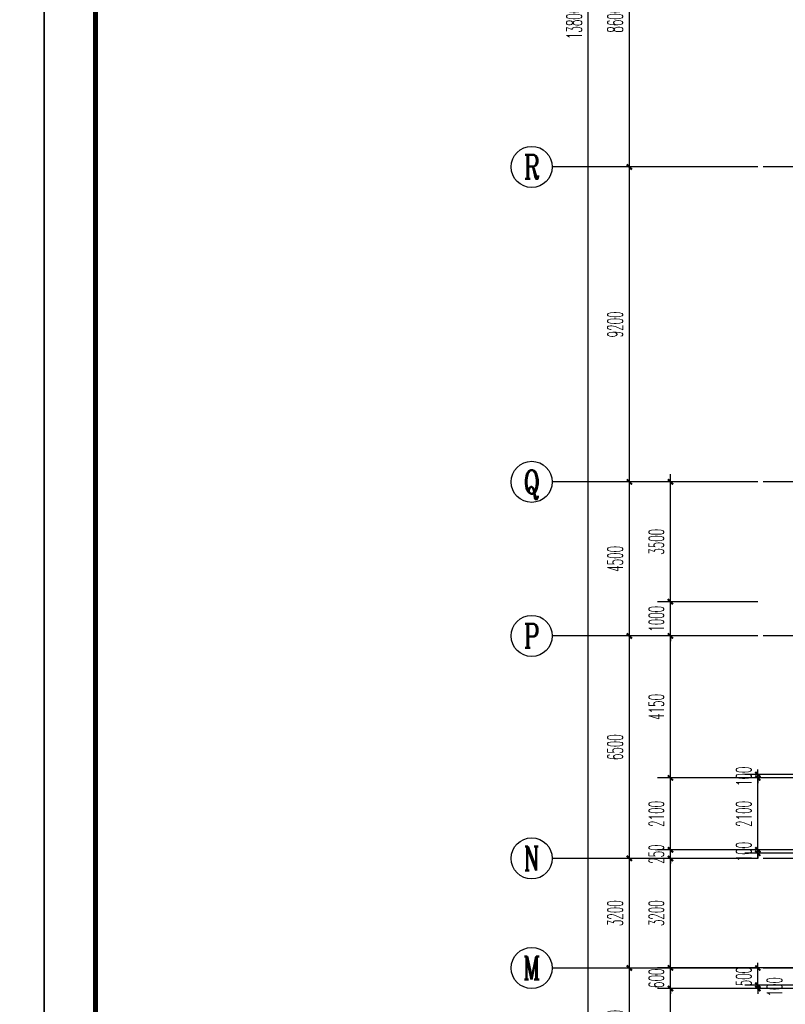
# Model space of a CAD drawing. Extents: x 1779708 to 7299578, y -1121471 to 88434.
# Tile 358 of 656: x 4677972 to 4700319, y -1020604 to -991843. Entities that reach past the tile are written whole.
import ezdxf
from ezdxf.enums import TextEntityAlignment as Align

# ---------------------------------------------------------------- set-up
doc = ezdxf.new("R2010")
doc.units = 0
doc.header["$LTSCALE"] = 1000
doc.header["$MEASUREMENT"] = 0
doc.linetypes.add('DOTE', pattern=[2.42, 2, -0.2, 0.02, -0.2])
doc.layers.get('0').update_dxf_attribs({"linetype": 'CONTINUOUS'})
doc.layers.get('Defpoints').update_dxf_attribs({"linetype": 'CONTINUOUS'})
for name, color, linetype in [('AXIS', 3, 'CONTINUOUS'), ('AXIS_TEXT', 7, 'CONTINUOUS'), ('DOTE', 1, 'DOTE'), ('PUB_DIM', 3, 'CONTINUOUS'), ('PUB_TITLE', 4, 'CONTINUOUS'), ('修改', 6, 'CONTINUOUS')]:
    doc.layers.add(name, color=color, linetype=linetype)
doc.styles.add('_TCH_AXIS', font='COMPLEX', dxfattribs={"bigfont": 'GBCBIG'})
doc.styles.add('_TCH_DIM_T3', font='SIMPLEX.shx', dxfattribs={"width": 0.494118, "bigfont": 'GBCBIG.shx'})
doc.styles.add('COMPLEX', font='COMPLEX')
doc.dimstyles.new('_TCH_ARCH&&150', dxfattribs={"dimtxt": 446.25, "dimasz": 150, "dimexe": 375, "dimexo": 450, "dimgap": 189.375, "dimtad": 1, "dimdec": 0, "dimzin": 0, "dimdsep": 46, "dimtxsty": '_TCH_DIM_T3', "dimblk": 'ARCHTICK', "dimcen": 0.09, "dimdle": 225, "dimclrt": 7, "dimazin": 2, "dimtfac": 1, "dimtdec": 0, "dimtix": 1, "dimtmove": 2, "dimatfit": 3, "dimfxl": 250, "dimtolj": 1, "dimtzin": 0, "dimarcsym": 0})

# ---------------------------------------------------------------- blocks, each defined once
blk = doc.blocks.new('A$C36B43F05')
at = {"layer": 'PUB_TITLE'}
blk.add_lwpolyline([(0, 0), (126150, 0), (126150, 178350), (0, 178350)], close=True, dxfattribs=at)
at = {"layer": 'PUB_TITLE', "const_width": 150}
blk.add_lwpolyline([(1500, 1500), (124650, 1500), (124650, 174600), (1500, 174600)], close=True, dxfattribs=at)
blk = doc.blocks.new('_AXISO')
blk.add_circle((0, 0), 0.5)
at = {"layer": 'AXIS_TEXT', "style": 'COMPLEX', "width": 1.041667}
blk.add_attdef('A', text='', height=0.56, dxfattribs=at).set_placement((-0.25, -0.28), (0.25, -0.28), align=Align.FIT)
blk = doc.blocks.new('_ArchTick')
at = {"color": 0, "linetype": 'ByBlock', "const_width": 0.4}
blk.add_lwpolyline([(-0.5, -0.5), (0.5, 0.5)], dxfattribs=at)
blk = doc.blocks.new('*D6838')
at = {"layer": 'AXIS', "color": 0, "lineweight": -2, "transparency": 16777216}
for p, q in [((2250, 8975), (2250, 147425)), ((6750, 147200), (1875, 147200)), ((6750, 9200), (1875, 9200))]:
    blk.add_line(p, q, dxfattribs=at)
at = {"layer": 'Defpoints', "color": 0, "transparency": 16777216}
for p in [(2250, 147200), (7200, 147200), (7200, 9200)]:
    blk.add_point(p, dxfattribs=at)
at = {"layer": 'AXIS', "color": 0, "lineweight": -2, "transparency": 16777216, "xscale": 150, "yscale": 150, "zscale": 150}
for p, rotation in [((2250, 147200), 90), ((2250, 9200), 270)]:
    blk.add_blockref('_ArchTick', p, dxfattribs=dict(at, rotation=rotation))
at = {"layer": 'AXIS', "color": 7, "transparency": 16777216, "insert": (1838, 78200), "char_height": 446.2, "attachment_point": 5, "rotation": 90, "style": '_TCH_DIM_T3'}
blk.add_mtext('\\A1;138000', dxfattribs=at)
blk = doc.blocks.new('*D6846')
at = {"layer": 'AXIS', "color": 0, "lineweight": -2, "transparency": 16777216}
for p, q in [((3450, 47075), (3450, 50725)), ((6750, 50500), (3075, 50500)), ((6750, 47300), (3075, 47300))]:
    blk.add_line(p, q, dxfattribs=at)
at = {"layer": 'Defpoints', "color": 0, "transparency": 16777216}
for p in [(3450, 50500), (7200, 50500), (7200, 47300)]:
    blk.add_point(p, dxfattribs=at)
at = {"layer": 'AXIS', "color": 0, "lineweight": -2, "transparency": 16777216, "xscale": 150, "yscale": 150, "zscale": 150}
for p, rotation in [((3450, 50500), 90), ((3450, 47300), 270)]:
    blk.add_blockref('_ArchTick', p, dxfattribs=dict(at, rotation=rotation))
at = {"layer": 'AXIS', "color": 7, "transparency": 16777216, "insert": (3038, 48900), "char_height": 446.2, "attachment_point": 5, "rotation": 90, "style": '_TCH_DIM_T3'}
blk.add_mtext('\\A1;3200', dxfattribs=at)
blk = doc.blocks.new('*D6847')
at = {"layer": 'AXIS', "color": 0, "lineweight": -2, "transparency": 16777216}
for p, q in [((3450, 50275), (3450, 53925)), ((6750, 53700), (3075, 53700)), ((6750, 50500), (3075, 50500))]:
    blk.add_line(p, q, dxfattribs=at)
at = {"layer": 'Defpoints', "color": 0, "transparency": 16777216}
for p in [(3450, 53700), (7200, 53700), (7200, 50500)]:
    blk.add_point(p, dxfattribs=at)
at = {"layer": 'AXIS', "color": 0, "lineweight": -2, "transparency": 16777216, "xscale": 150, "yscale": 150, "zscale": 150}
for p, rotation in [((3450, 53700), 90), ((3450, 50500), 270)]:
    blk.add_blockref('_ArchTick', p, dxfattribs=dict(at, rotation=rotation))
at = {"layer": 'AXIS', "color": 7, "transparency": 16777216, "insert": (3038, 52100), "char_height": 446.2, "attachment_point": 5, "rotation": 90, "style": '_TCH_DIM_T3'}
blk.add_mtext('\\A1;3200', dxfattribs=at)
blk = doc.blocks.new('*D6848')
at = {"layer": 'AXIS', "color": 0, "lineweight": -2, "transparency": 16777216}
for p, q in [((3450, 53475), (3450, 60425)), ((6750, 60200), (3075, 60200)), ((6750, 53700), (3075, 53700))]:
    blk.add_line(p, q, dxfattribs=at)
at = {"layer": 'Defpoints', "color": 0, "transparency": 16777216}
for p in [(3450, 60200), (7200, 60200), (7200, 53700)]:
    blk.add_point(p, dxfattribs=at)
at = {"layer": 'AXIS', "color": 0, "lineweight": -2, "transparency": 16777216, "xscale": 150, "yscale": 150, "zscale": 150}
for p, rotation in [((3450, 60200), 90), ((3450, 53700), 270)]:
    blk.add_blockref('_ArchTick', p, dxfattribs=dict(at, rotation=rotation))
at = {"layer": 'AXIS', "color": 7, "transparency": 16777216, "insert": (3038, 56950), "char_height": 446.2, "attachment_point": 5, "rotation": 90, "style": '_TCH_DIM_T3'}
blk.add_mtext('\\A1;6500', dxfattribs=at)
blk = doc.blocks.new('*D6849')
at = {"layer": 'AXIS', "color": 0, "lineweight": -2, "transparency": 16777216}
for p, q in [((3450, 59975), (3450, 64925)), ((6750, 64700), (3075, 64700)), ((6750, 60200), (3075, 60200))]:
    blk.add_line(p, q, dxfattribs=at)
at = {"layer": 'Defpoints', "color": 0, "transparency": 16777216}
for p in [(3450, 64700), (7200, 64700), (7200, 60200)]:
    blk.add_point(p, dxfattribs=at)
at = {"layer": 'AXIS', "color": 0, "lineweight": -2, "transparency": 16777216, "xscale": 150, "yscale": 150, "zscale": 150}
for p, rotation in [((3450, 64700), 90), ((3450, 60200), 270)]:
    blk.add_blockref('_ArchTick', p, dxfattribs=dict(at, rotation=rotation))
at = {"layer": 'AXIS', "color": 7, "transparency": 16777216, "insert": (3038, 62450), "char_height": 446.2, "attachment_point": 5, "rotation": 90, "style": '_TCH_DIM_T3'}
blk.add_mtext('\\A1;4500', dxfattribs=at)
blk = doc.blocks.new('*D6850')
at = {"layer": 'AXIS', "color": 0, "lineweight": -2, "transparency": 16777216}
for p, q in [((3450, 64475), (3450, 74125)), ((6750, 73900), (3075, 73900)), ((6750, 64700), (3075, 64700))]:
    blk.add_line(p, q, dxfattribs=at)
at = {"layer": 'Defpoints', "color": 0, "transparency": 16777216}
for p in [(3450, 73900), (7200, 73900), (7200, 64700)]:
    blk.add_point(p, dxfattribs=at)
at = {"layer": 'AXIS', "color": 0, "lineweight": -2, "transparency": 16777216, "xscale": 150, "yscale": 150, "zscale": 150}
for p, rotation in [((3450, 73900), 90), ((3450, 64700), 270)]:
    blk.add_blockref('_ArchTick', p, dxfattribs=dict(at, rotation=rotation))
at = {"layer": 'AXIS', "color": 7, "transparency": 16777216, "insert": (3038, 69300), "char_height": 446.2, "attachment_point": 5, "rotation": 90, "style": '_TCH_DIM_T3'}
blk.add_mtext('\\A1;9200', dxfattribs=at)
blk = doc.blocks.new('*D6851')
at = {"layer": 'AXIS', "color": 0, "lineweight": -2, "transparency": 16777216}
for p, q in [((3450, 73675), (3450, 82725)), ((6750, 82500), (3075, 82500)), ((6750, 73900), (3075, 73900))]:
    blk.add_line(p, q, dxfattribs=at)
at = {"layer": 'Defpoints', "color": 0, "transparency": 16777216}
for p in [(3450, 82500), (7200, 82500), (7200, 73900)]:
    blk.add_point(p, dxfattribs=at)
at = {"layer": 'AXIS', "color": 0, "lineweight": -2, "transparency": 16777216, "xscale": 150, "yscale": 150, "zscale": 150}
for p, rotation in [((3450, 82500), 90), ((3450, 73900), 270)]:
    blk.add_blockref('_ArchTick', p, dxfattribs=dict(at, rotation=rotation))
at = {"layer": 'AXIS', "color": 7, "transparency": 16777216, "insert": (3038, 78200), "char_height": 446.2, "attachment_point": 5, "rotation": 90, "style": '_TCH_DIM_T3'}
blk.add_mtext('\\A1;8600', dxfattribs=at)
blk = doc.blocks.new('*D5600')
at = {"layer": 'Defpoints', "color": 0, "transparency": 16777216}
for p in [(4696967, -1020143), (4699967, -1020143), (4699967, -1022643)]:
    blk.add_point(p, dxfattribs=at)
at = {"layer": 'PUB_DIM', "color": 0, "lineweight": -2, "transparency": 16777216}
for p, q in [((4696967, -1022868), (4696967, -1019918)), ((4699517, -1020143), (4696592, -1020143)), ((4699517, -1022643), (4696592, -1022643))]:
    blk.add_line(p, q, dxfattribs=at)
at = {"layer": 'PUB_DIM', "color": 0, "lineweight": -2, "transparency": 16777216, "xscale": 150, "yscale": 150, "zscale": 150}
for p, rotation in [((4696967, -1020143), 90), ((4696967, -1022643), 270)]:
    blk.add_blockref('_ArchTick', p, dxfattribs=dict(at, rotation=rotation))
at = {"layer": 'PUB_DIM', "color": 7, "transparency": 16777216, "insert": (4696555, -1021393), "char_height": 446.2, "attachment_point": 5, "rotation": 90, "style": '_TCH_DIM_T3'}
blk.add_mtext('\\A1;2500', dxfattribs=at)
blk = doc.blocks.new('*D5601')
at = {"layer": 'Defpoints', "color": 0, "transparency": 16777216}
for p in [(4696967, -1019543), (4699967, -1019543), (4699967, -1020143)]:
    blk.add_point(p, dxfattribs=at)
at = {"layer": 'PUB_DIM', "color": 0, "lineweight": -2, "transparency": 16777216}
for p, q in [((4699517, -1019543), (4696592, -1019543)), ((4696967, -1019543), (4696967, -1019393)), ((4696967, -1020143), (4696967, -1019543)), ((4699517, -1020143), (4696592, -1020143)), ((4696967, -1020143), (4696967, -1020293))]:
    blk.add_line(p, q, dxfattribs=at)
at = {"layer": 'PUB_DIM', "color": 0, "lineweight": -2, "transparency": 16777216, "xscale": 150, "yscale": 150, "zscale": 150}
for p, rotation in [((4696967, -1019543), 270), ((4696967, -1020143), 90)]:
    blk.add_blockref('_ArchTick', p, dxfattribs=dict(at, rotation=rotation))
at = {"layer": 'PUB_DIM', "color": 7, "transparency": 16777216, "insert": (4696555, -1019843), "char_height": 446.2, "attachment_point": 5, "rotation": 90, "style": '_TCH_DIM_T3'}
blk.add_mtext('\\A1;600', dxfattribs=at)
blk = doc.blocks.new('*D5602')
at = {"layer": 'Defpoints', "color": 0, "transparency": 16777216}
for p in [(4696967, -1016343), (4699967, -1016343), (4699967, -1019543)]:
    blk.add_point(p, dxfattribs=at)
at = {"layer": 'PUB_DIM', "color": 0, "lineweight": -2, "transparency": 16777216}
for p, q in [((4699517, -1016343), (4696592, -1016343)), ((4696967, -1019768), (4696967, -1016118)), ((4699517, -1019543), (4696592, -1019543))]:
    blk.add_line(p, q, dxfattribs=at)
at = {"layer": 'PUB_DIM', "color": 0, "lineweight": -2, "transparency": 16777216, "xscale": 150, "yscale": 150, "zscale": 150}
for p, rotation in [((4696967, -1016343), 90), ((4696967, -1019543), 270)]:
    blk.add_blockref('_ArchTick', p, dxfattribs=dict(at, rotation=rotation))
at = {"layer": 'PUB_DIM', "color": 7, "transparency": 16777216, "insert": (4696555, -1017943), "char_height": 446.2, "attachment_point": 5, "rotation": 90, "style": '_TCH_DIM_T3'}
blk.add_mtext('\\A1;3200', dxfattribs=at)
blk = doc.blocks.new('*D5603')
at = {"layer": 'Defpoints', "color": 0, "transparency": 16777216}
for p in [(4696967, -1016093), (4699967, -1016093), (4699967, -1016343)]:
    blk.add_point(p, dxfattribs=at)
at = {"layer": 'PUB_DIM', "color": 0, "lineweight": -2, "transparency": 16777216}
for p, q in [((4699517, -1016093), (4696592, -1016093)), ((4696967, -1016093), (4696967, -1015943)), ((4696967, -1016343), (4696967, -1016093)), ((4699517, -1016343), (4696592, -1016343)), ((4696967, -1016343), (4696967, -1016493))]:
    blk.add_line(p, q, dxfattribs=at)
at = {"layer": 'PUB_DIM', "color": 0, "lineweight": -2, "transparency": 16777216, "xscale": 150, "yscale": 150, "zscale": 150}
for p, rotation in [((4696967, -1016093), 270), ((4696967, -1016343), 90)]:
    blk.add_blockref('_ArchTick', p, dxfattribs=dict(at, rotation=rotation))
at = {"layer": 'PUB_DIM', "color": 7, "transparency": 16777216, "insert": (4696555, -1016218), "char_height": 446.2, "attachment_point": 5, "rotation": 90, "style": '_TCH_DIM_T3'}
blk.add_mtext('\\A1;250', dxfattribs=at)
blk = doc.blocks.new('*D5604')
at = {"layer": 'Defpoints', "color": 0, "transparency": 16777216}
for p in [(4696967, -1013993), (4699967, -1013993), (4699967, -1016093)]:
    blk.add_point(p, dxfattribs=at)
at = {"layer": 'PUB_DIM', "color": 0, "lineweight": -2, "transparency": 16777216}
for p, q in [((4696967, -1016318), (4696967, -1013768)), ((4699517, -1013993), (4696592, -1013993)), ((4699517, -1016093), (4696592, -1016093))]:
    blk.add_line(p, q, dxfattribs=at)
at = {"layer": 'PUB_DIM', "color": 0, "lineweight": -2, "transparency": 16777216, "xscale": 150, "yscale": 150, "zscale": 150}
for p, rotation in [((4696967, -1013993), 90), ((4696967, -1016093), 270)]:
    blk.add_blockref('_ArchTick', p, dxfattribs=dict(at, rotation=rotation))
at = {"layer": 'PUB_DIM', "color": 7, "transparency": 16777216, "insert": (4696555, -1015043), "char_height": 446.2, "attachment_point": 5, "rotation": 90, "style": '_TCH_DIM_T3'}
blk.add_mtext('\\A1;2100', dxfattribs=at)
blk = doc.blocks.new('*D5605')
at = {"layer": 'Defpoints', "color": 0, "transparency": 16777216}
for p in [(4696967, -1009843), (4699967, -1009843), (4699967, -1013993)]:
    blk.add_point(p, dxfattribs=at)
at = {"layer": 'PUB_DIM', "color": 0, "lineweight": -2, "transparency": 16777216}
for p, q in [((4696967, -1014218), (4696967, -1009618)), ((4699517, -1009843), (4696592, -1009843)), ((4699517, -1013993), (4696592, -1013993))]:
    blk.add_line(p, q, dxfattribs=at)
at = {"layer": 'PUB_DIM', "color": 0, "lineweight": -2, "transparency": 16777216, "xscale": 150, "yscale": 150, "zscale": 150}
for p, rotation in [((4696967, -1009843), 90), ((4696967, -1013993), 270)]:
    blk.add_blockref('_ArchTick', p, dxfattribs=dict(at, rotation=rotation))
at = {"layer": 'PUB_DIM', "color": 7, "transparency": 16777216, "insert": (4696555, -1011918), "char_height": 446.2, "attachment_point": 5, "rotation": 90, "style": '_TCH_DIM_T3'}
blk.add_mtext('\\A1;4150', dxfattribs=at)
blk = doc.blocks.new('*D5606')
at = {"layer": 'Defpoints', "color": 0, "transparency": 16777216}
for p in [(4696967, -1008843), (4699967, -1008843), (4699967, -1009843)]:
    blk.add_point(p, dxfattribs=at)
at = {"layer": 'PUB_DIM', "color": 0, "lineweight": -2, "transparency": 16777216}
for p, q in [((4699517, -1008843), (4696592, -1008843)), ((4696967, -1008843), (4696967, -1008693)), ((4696967, -1009843), (4696967, -1008843)), ((4699517, -1009843), (4696592, -1009843)), ((4696967, -1009843), (4696967, -1009993))]:
    blk.add_line(p, q, dxfattribs=at)
at = {"layer": 'PUB_DIM', "color": 0, "lineweight": -2, "transparency": 16777216, "xscale": 150, "yscale": 150, "zscale": 150}
for p, rotation in [((4696967, -1008843), 270), ((4696967, -1009843), 90)]:
    blk.add_blockref('_ArchTick', p, dxfattribs=dict(at, rotation=rotation))
at = {"layer": 'PUB_DIM', "color": 7, "transparency": 16777216, "insert": (4696555, -1009343), "char_height": 446.2, "attachment_point": 5, "rotation": 90, "style": '_TCH_DIM_T3'}
blk.add_mtext('\\A1;1000', dxfattribs=at)
blk = doc.blocks.new('*D5607')
at = {"layer": 'Defpoints', "color": 0, "transparency": 16777216}
for p in [(4696967, -1005343), (4699967, -1005343), (4699967, -1008843)]:
    blk.add_point(p, dxfattribs=at)
at = {"layer": 'PUB_DIM', "color": 0, "lineweight": -2, "transparency": 16777216}
for p, q in [((4696967, -1009068), (4696967, -1005118)), ((4699517, -1005343), (4696592, -1005343)), ((4699517, -1008843), (4696592, -1008843))]:
    blk.add_line(p, q, dxfattribs=at)
at = {"layer": 'PUB_DIM', "color": 0, "lineweight": -2, "transparency": 16777216, "xscale": 150, "yscale": 150, "zscale": 150}
for p, rotation in [((4696967, -1005343), 90), ((4696967, -1008843), 270)]:
    blk.add_blockref('_ArchTick', p, dxfattribs=dict(at, rotation=rotation))
at = {"layer": 'PUB_DIM', "color": 7, "transparency": 16777216, "insert": (4696555, -1007093), "char_height": 446.2, "attachment_point": 5, "rotation": 90, "style": '_TCH_DIM_T3'}
blk.add_mtext('\\A1;3500', dxfattribs=at)
blk = doc.blocks.new('*D6016')
at = {"layer": 'Defpoints', "color": 0, "transparency": 16777216}
for p in [(4699517, -1016093), (4701717, -1016093), (4701717, -1016193)]:
    blk.add_point(p, dxfattribs=at)
at = {"layer": 'PUB_DIM', "color": 0, "lineweight": -2, "transparency": 16777216}
for p, q in [((4701267, -1016093), (4699142, -1016093)), ((4699517, -1016093), (4699517, -1015943)), ((4699517, -1016193), (4699517, -1016093)), ((4701267, -1016193), (4699142, -1016193)), ((4699517, -1016193), (4699517, -1016343))]:
    blk.add_line(p, q, dxfattribs=at)
at = {"layer": 'PUB_DIM', "color": 0, "lineweight": -2, "transparency": 16777216, "xscale": 150, "yscale": 150, "zscale": 150}
for p, rotation in [((4699517, -1016093), 270), ((4699517, -1016193), 90)]:
    blk.add_blockref('_ArchTick', p, dxfattribs=dict(at, rotation=rotation))
at = {"layer": 'PUB_DIM', "color": 7, "transparency": 16777216, "insert": (4699105, -1016143), "char_height": 446.2, "attachment_point": 5, "rotation": 90, "style": '_TCH_DIM_T3'}
blk.add_mtext('\\A1;100', dxfattribs=at)
blk = doc.blocks.new('*D6017')
at = {"layer": 'Defpoints', "color": 0, "transparency": 16777216}
for p in [(4699517, -1013993), (4701717, -1013993), (4701717, -1016093)]:
    blk.add_point(p, dxfattribs=at)
at = {"layer": 'PUB_DIM', "color": 0, "lineweight": -2, "transparency": 16777216}
for p, q in [((4699517, -1016318), (4699517, -1013768)), ((4701267, -1013993), (4699142, -1013993)), ((4701267, -1016093), (4699142, -1016093))]:
    blk.add_line(p, q, dxfattribs=at)
at = {"layer": 'PUB_DIM', "color": 0, "lineweight": -2, "transparency": 16777216, "xscale": 150, "yscale": 150, "zscale": 150}
for p, rotation in [((4699517, -1013993), 90), ((4699517, -1016093), 270)]:
    blk.add_blockref('_ArchTick', p, dxfattribs=dict(at, rotation=rotation))
at = {"layer": 'PUB_DIM', "color": 7, "transparency": 16777216, "insert": (4699105, -1015043), "char_height": 446.2, "attachment_point": 5, "rotation": 90, "style": '_TCH_DIM_T3'}
blk.add_mtext('\\A1;2100', dxfattribs=at)
blk = doc.blocks.new('*D6018')
at = {"layer": 'Defpoints', "color": 0, "transparency": 16777216}
for p in [(4699517, -1013893), (4701717, -1013893), (4701717, -1013993)]:
    blk.add_point(p, dxfattribs=at)
at = {"layer": 'PUB_DIM', "color": 0, "lineweight": -2, "transparency": 16777216}
for p, q in [((4699517, -1013893), (4699517, -1013743)), ((4701267, -1013893), (4699142, -1013893)), ((4701267, -1013993), (4699142, -1013993)), ((4699517, -1013993), (4699517, -1013893)), ((4699517, -1013993), (4699517, -1014143))]:
    blk.add_line(p, q, dxfattribs=at)
at = {"layer": 'PUB_DIM', "color": 0, "lineweight": -2, "transparency": 16777216, "xscale": 150, "yscale": 150, "zscale": 150}
for p, rotation in [((4699517, -1013893), 270), ((4699517, -1013993), 90)]:
    blk.add_blockref('_ArchTick', p, dxfattribs=dict(at, rotation=rotation))
at = {"layer": 'PUB_DIM', "color": 7, "transparency": 16777216, "insert": (4699105, -1013943), "char_height": 446.2, "attachment_point": 5, "rotation": 90, "style": '_TCH_DIM_T3'}
blk.add_mtext('\\A1;100', dxfattribs=at)
blk = doc.blocks.new('*D6023')
at = {"layer": 'Defpoints', "color": 0, "transparency": 16777216}
for p in [(4699517, -1020043), (4701717, -1020043), (4701717, -1020143)]:
    blk.add_point(p, dxfattribs=at)
at = {"layer": 'PUB_DIM', "color": 0, "lineweight": -2, "transparency": 16777216}
for p, q in [((4701267, -1020043), (4699142, -1020043)), ((4699517, -1020043), (4699517, -1019893)), ((4699517, -1020143), (4699517, -1020043)), ((4701267, -1020143), (4699142, -1020143)), ((4699517, -1020143), (4699517, -1020293))]:
    blk.add_line(p, q, dxfattribs=at)
at = {"layer": 'PUB_DIM', "color": 0, "lineweight": -2, "transparency": 16777216, "xscale": 150, "yscale": 150, "zscale": 150}
for p, rotation in [((4699517, -1020043), 270), ((4699517, -1020143), 90)]:
    blk.add_blockref('_ArchTick', p, dxfattribs=dict(at, rotation=rotation))
at = {"layer": 'PUB_DIM', "color": 7, "transparency": 16777216, "insert": (4700005, -1020093), "char_height": 446.2, "attachment_point": 5, "rotation": 90, "style": '_TCH_DIM_T3'}
blk.add_mtext('\\A1;100', dxfattribs=at)
blk = doc.blocks.new('*D6024')
at = {"layer": 'Defpoints', "color": 0, "transparency": 16777216}
for p in [(4699517, -1019543), (4701717, -1019543), (4701717, -1020043)]:
    blk.add_point(p, dxfattribs=at)
at = {"layer": 'PUB_DIM', "color": 0, "lineweight": -2, "transparency": 16777216}
for p, q in [((4701267, -1019543), (4699142, -1019543)), ((4699517, -1019543), (4699517, -1019393)), ((4699517, -1020043), (4699517, -1019543)), ((4701267, -1020043), (4699142, -1020043)), ((4699517, -1020043), (4699517, -1020193))]:
    blk.add_line(p, q, dxfattribs=at)
at = {"layer": 'PUB_DIM', "color": 0, "lineweight": -2, "transparency": 16777216, "xscale": 150, "yscale": 150, "zscale": 150}
for p, rotation in [((4699517, -1019543), 270), ((4699517, -1020043), 90)]:
    blk.add_blockref('_ArchTick', p, dxfattribs=dict(at, rotation=rotation))
at = {"layer": 'PUB_DIM', "color": 7, "transparency": 16777216, "insert": (4699105, -1019793), "char_height": 446.2, "attachment_point": 5, "rotation": 90, "style": '_TCH_DIM_T3'}
blk.add_mtext('\\A1;500', dxfattribs=at)
blk = doc.blocks.new('A$C159220C3')
at = {"layer": 'AXIS'}
for p, q in [((7200, 73900), (1200, 73900)), ((7200, 64700), (1200, 64700)), ((7200, 60200), (1200, 60200)), ((7200, 53700), (1200, 53700)), ((7200, 50500), (1200, 50500))]:
    blk.add_line(p, q, dxfattribs=at)
at = {"layer": 'DOTE'}
for p, q in [((86800, 73900), (7200, 73900)), ((86800, 64700), (7200, 64700)), ((86800, 60200), (7200, 60200)), ((86800, 53700), (7200, 53700)), ((86800, 50500), (7200, 50500))]:
    blk.add_line(p, q, dxfattribs=at)
at = {"layer": 'AXIS'}
ref = blk.add_blockref('_AXISO', (600, 73900), dxfattribs=dict(at, xscale=1200, yscale=1200, zscale=1200))
ref.add_attrib('A', 'R', dxfattribs={"layer": 'AXIS_TEXT', "height": 698.9, "style": '_TCH_AXIS', "width": 0.777778}).set_placement((367, 73550.5), (833, 73550.5), align=Align.FIT)
ref = blk.add_blockref('_AXISO', (600, 64700), dxfattribs=dict(at, xscale=1200, yscale=1200, zscale=1200))
ref.add_attrib('A', 'Q', dxfattribs={"layer": 'AXIS_TEXT', "height": 689.6, "style": '_TCH_AXIS', "width": 0.913043}).set_placement((360.2, 64355.2), (839.8, 64355.2), align=Align.FIT)
ref = blk.add_blockref('_AXISO', (600, 60200), dxfattribs=dict(at, xscale=1200, yscale=1200, zscale=1200))
ref.add_attrib('A', 'P', dxfattribs={"layer": 'AXIS_TEXT', "height": 698.9, "style": '_TCH_AXIS', "width": 0.823529}).set_placement((367, 59850.5), (833, 59850.5), align=Align.FIT)
ref = blk.add_blockref('_AXISO', (600, 53700), dxfattribs=dict(at, xscale=1200, yscale=1200, zscale=1200))
ref.add_attrib('A', 'N', dxfattribs={"layer": 'AXIS_TEXT', "height": 698.9, "style": '_TCH_AXIS', "width": 0.736842}).set_placement((367, 53350.5), (833, 53350.5), align=Align.FIT)
ref = blk.add_blockref('_AXISO', (600, 50500), dxfattribs=dict(at, xscale=1200, yscale=1200, zscale=1200))
ref.add_attrib('A', 'M', dxfattribs={"layer": 'AXIS_TEXT', "height": 668.2, "style": '_TCH_AXIS', "width": 0.761905}).set_placement((345.5, 50165.9), (854.5, 50165.9), align=Align.FIT)
for p1, p2, distance, picture, middle in [((7200, 9200), (7200, 147200), 4950, '*D6838', (1837.5, 78200)), ((7200, 73900), (7200, 82500), 3750, '*D6851', (3037.5, 78200)), ((7200, 64700), (7200, 73900), 3750, '*D6850', (3037.5, 69300)), ((7200, 60200), (7200, 64700), 3750, '*D6849', (3037.5, 62450)), ((7200, 53700), (7200, 60200), 3750, '*D6848', (3037.5, 56950)), ((7200, 50500), (7200, 53700), 3750, '*D6847', (3037.5, 52100)), ((7200, 47300), (7200, 50500), 3750, '*D6846', (3037.5, 48900))]:
    dim = blk.add_aligned_dim(p1=p1, p2=p2, distance=distance, dimstyle='_TCH_ARCH&&150', dxfattribs=at)
    dim.commit()
    dim.dimension.update_dxf_attribs({"geometry": picture, "text_midpoint": middle})

msp = doc.modelspace()

# ---------------------------------------------------------------- block references
at = {"layer": '修改'}
for name, p in [('A$C36B43F05', (4552534.8, -1084792.1)), ('A$C36B43F05', (4678684.8, -1084792.1)), ('A$C159220C3', (4692317.1, -1070043.3))]:
    msp.add_blockref(name, p, dxfattribs=at)

# ---------------------------------------------------------------- dimensions: what is measured, and where the dimension line sits
at = {"layer": 'PUB_DIM'}
for p1, p2, distance, picture, middle in [((4699967.1, -1008843.3), (4699967.1, -1005343.3), 3000, '*D5607', (4696554.6, -1007093.3)), ((4699967.1, -1009843.3), (4699967.1, -1008843.3), 3000, '*D5606', (4696554.6, -1009343.3)), ((4699967.1, -1013993.3), (4699967.1, -1009843.3), 3000, '*D5605', (4696554.6, -1011918.3)), ((4701717.1, -1013993.3), (4701717.1, -1013893.3), 2200, '*D6018', (4699104.6, -1013943.3)), ((4699967.1, -1016093.3), (4699967.1, -1013993.3), 3000, '*D5604', (4696554.6, -1015043.3)), ((4701717.1, -1016093.3), (4701717.1, -1013993.3), 2200, '*D6017', (4699104.6, -1015043.3)), ((4699967.1, -1016343.3), (4699967.1, -1016093.3), 3000, '*D5603', (4696554.6, -1016218.3)), ((4701717.1, -1016193.3), (4701717.1, -1016093.3), 2200, '*D6016', (4699104.6, -1016143.3)), ((4699967.1, -1019543.3), (4699967.1, -1016343.3), 3000, '*D5602', (4696554.6, -1017943.3)), ((4699967.1, -1020143.3), (4699967.1, -1019543.3), 3000, '*D5601', (4696554.6, -1019843.3)), ((4701717.1, -1020043.3), (4701717.1, -1019543.3), 2200, '*D6024', (4699104.6, -1019793.3)), ((4699967.1, -1022643.3), (4699967.1, -1020143.3), 3000, '*D5600', (4696554.6, -1021393.3))]:
    dim = msp.add_aligned_dim(p1=p1, p2=p2, distance=distance, dimstyle='_TCH_ARCH&&150', dxfattribs=at)
    dim.commit()
    dim.dimension.update_dxf_attribs({"geometry": picture, "text_midpoint": middle})
dim = msp.add_linear_dim(base=(4699517.1, -1020043.3), p1=(4701717.1, -1020143.3), p2=(4701717.1, -1020043.3), angle=90, dimstyle='_TCH_ARCH&&150', dxfattribs=at)
dim.commit()
dim.dimension.update_dxf_attribs({"geometry": '*D6023', "text_midpoint": (4700004.6, -1020093.3), "dimtype": 161})

doc.saveas('drawing.dxf')
